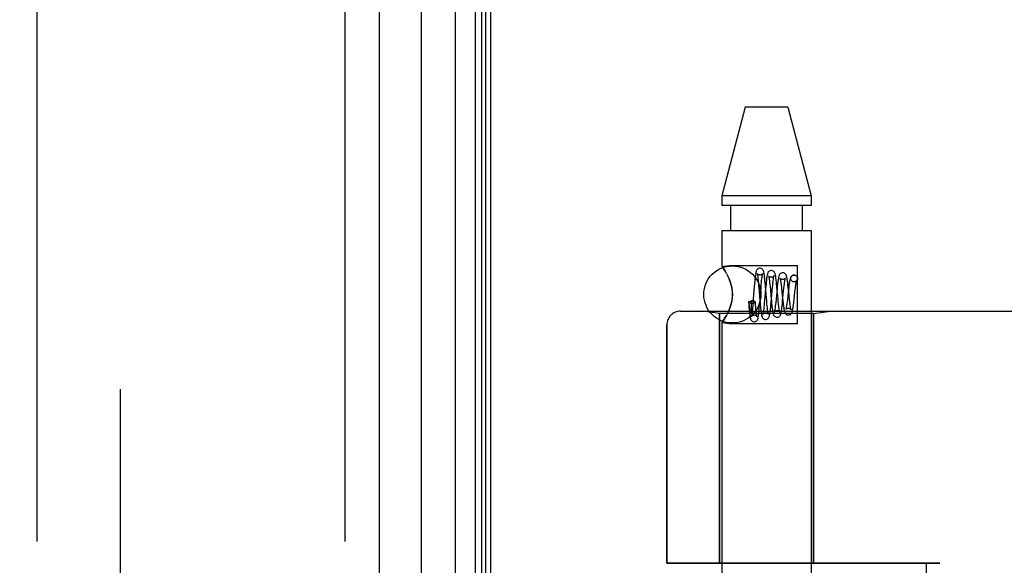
# Model space of a CAD drawing. Header units: inches. Extents: x 0 to 221, y 0 to 143.
# Tile 268 of 273: x 111.87 to 114.03, y 101.37 to 102.56. Entities that reach past the tile are written whole.
import ezdxf

# ---------------------------------------------------------------- set-up
doc = ezdxf.new("R2010")
doc.units = ezdxf.units.IN
doc.header["$LTSCALE"] = 12.142857
doc.header["$MEASUREMENT"] = 0
doc.linetypes.add('HIDDEN', pattern=[0.2, 0.1, -0.1])
doc.layers.get('0').update_dxf_attribs({"linetype": 'CONTINUOUS'})
for name, color, linetype in [('DEFAULT_2', 8, 'HIDDEN'), ('DIMENSIONS', 7, 'CONTINUOUS'), ('LEFTHAND_DOOR_ASSEMBLY', 7, 'CONTINUOUS'), ('RIGHTHAND_DOOR_ASSEMBLY', 7, 'CONTINUOUS')]:
    doc.layers.add(name, color=color, linetype=linetype)
doc.styles.get("Standard").update_dxf_attribs({"font": 'arial.ttf'})
doc.dimstyles.new('DIMSTYLE_1', dxfattribs={"dimtxt": 0.974026, "dimasz": 1.298701, "dimexe": 0.09, "dimexo": 0.07, "dimgap": 0.0375, "dimtad": 0, "dimtih": 1, "dimtoh": 1, "dimzin": 4, "dimdsep": 46, "dimtxsty": 'Standard', "dimblk": '_FILLED', "dimblk1": '_FILLED', "dimblk2": '_FILLED', "dimcen": 0.09, "dimadec": 3, "dimazin": 1, "dimtfac": 1, "dimtdec": 3, "dimtofl": 0, "dimtmove": 0, "dimatfit": 3, "dimldrblk": '_FILLED', "dimfxl": 0, "dimtolj": 1, "dimtzin": 4, "dimarcsym": 0})

# ---------------------------------------------------------------- blocks, each defined once
blk = doc.blocks.new('_FILLED')
at = {"color": 0, "linetype": 'ByBlock'}
blk.add_solid([(0, 0), (-1, 0.2), (-1, -0.2)], dxfattribs=at)
blk = doc.blocks.new('*D12')
at = {"layer": 'DIMENSIONS', "color": 2, "linetype": 'Continuous'}
for p, q in [((112.1014, 105.4456), (107.6322, 105.4456)), ((108.801, 105.4456), (108.801, 70.4196)), ((108.801, 33.4456), (108.801, 68.4716)), ((112.1124, 33.4456), (107.6322, 33.4456))]:
    blk.add_line(p, q, dxfattribs=at)
at = {"layer": 'DIMENSIONS', "color": 2, "linetype": 'Continuous', "xscale": 1.2987012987, "yscale": 1.2987012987, "zscale": 1.2987012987}
for p, rotation in [((108.801, 105.4456), 90), ((108.801, 33.4456), 270)]:
    blk.add_blockref('_FILLED', p, dxfattribs=dict(at, rotation=rotation))
at = {"layer": 'DIMENSIONS', "color": 2, "linetype": 'Continuous', "insert": (108.801, 69.9326), "char_height": 0.97403, "width": 3.40366, "attachment_point": 2, "line_spacing_factor": 0.9}
blk.add_mtext('72.00', dxfattribs=at)

msp = doc.modelspace()

# ---------------------------------------------------------------- linework, layer by layer
at = {"color": 3, "linetype": 'Continuous'}
msp.add_line((112.9065, 33.5496), (112.9065, 105.3416), dxfattribs=at)
at = {"layer": 'DEFAULT_2', "color": 8, "linetype": 'HIDDEN'}
msp.add_line((112.094, 104.18), (112.094, 34.7111), dxfattribs=at)
at = {"layer": 'LEFTHAND_DOOR_ASSEMBLY', "color": 8, "linetype": 'HIDDEN'}
for p, q in [((111.9115, 105.0606), (111.9115, 33.8306)), ((112.5865, 105.0606), (112.5865, 33.8306)), ((113.3218, 101.9218), (115.3855, 101.9218)), ((113.4075, 101.9166), (113.37, 101.9218)), ((113.6135, 101.9166), (113.651, 101.9218)), ((113.4075, 101.9166), (113.4075, 101.3706)), ((113.6135, 101.9166), (113.4075, 101.9166)), ((113.6135, 101.9166), (113.6135, 101.3706)), ((113.2918, 101.8918), (113.2918, 101.3706)), ((113.8905, 101.3706), (113.2918, 101.3706)), ((113.8605, 101.3706), (113.8605, 99.7706))]:
    msp.add_line(p, q, dxfattribs=at)
for centre, radius, start, end in [((113.3218, 101.8918), 0.03, 90, 180), ((113.3855, 103.8457), 2.7751, 270, 316.1116)]:
    msp.add_arc(centre, radius, start, end, dxfattribs=at)
at = {"layer": 'RIGHTHAND_DOOR_ASSEMBLY', "color": 7, "linetype": 'Continuous'}
for p, q in [((112.8288, 33.7802), (112.8288, 105.111)), ((112.8722, 105.102), (112.8722, 33.7892)), ((112.8859, 105.0953), (112.8859, 33.7959)), ((112.8946, 105.0929), (112.8946, 33.7983)), ((112.7536, 105.0826), (112.7536, 33.8086))]:
    msp.add_line(p, q, dxfattribs=at)
at = {"layer": 'RIGHTHAND_DOOR_ASSEMBLY', "color": 8, "linetype": 'HIDDEN'}
for p, q in [((111.9115, 105.0606), (111.9115, 33.8306)), ((112.5865, 105.0606), (112.5865, 33.8306)), ((113.464, 102.3686), (113.4125, 102.1745)), ((113.557, 102.3686), (113.464, 102.3686)), ((113.557, 102.3686), (113.6085, 102.1745)), ((113.4125, 102.1745), (113.4125, 102.1536)), ((113.6085, 102.1745), (113.4125, 102.1745)), ((113.6085, 102.1745), (113.6085, 102.1536)), ((113.6085, 102.1536), (113.4125, 102.1536)), ((113.432, 102.0986), (113.432, 102.1536)), ((113.589, 102.0986), (113.589, 102.1536)), ((113.4125, 102.0986), (113.4125, 102.02)), ((113.4125, 102.0986), (113.6085, 102.0986)), ((113.6085, 102.0986), (113.6085, 99.2506)), ((113.4125, 102.02), (113.4285, 102.0221)), ((113.4128, 102.0196), (113.4125, 102.02)), ((113.4285, 102.0221), (113.5785, 102.0221)), ((113.5785, 101.8951), (113.5785, 102.0221)), ((113.4285, 101.9925), (113.4256, 101.9988)), ((113.4919, 101.9913), (113.4923, 101.9873)), ((113.4923, 101.9873), (113.4927, 101.9829)), ((113.499, 101.9805), (113.4994, 101.985)), ((113.5076, 101.9841), (113.5071, 101.9894)), ((113.5325, 101.9816), (113.532, 101.9865)), ((113.5709, 101.9861), (113.5696, 101.9862)), ((113.571, 101.9861), (113.5696, 101.9862)), ((113.5724, 102.0009), (113.5709, 102.0011)), ((113.571, 102.0011), (113.5724, 102.0009)), ((113.4837, 101.9763), (113.4808, 101.9405)), ((113.4841, 101.9816), (113.4837, 101.9763)), ((113.4927, 101.9829), (113.4932, 101.9781)), ((113.4932, 101.9781), (113.4941, 101.9673)), ((113.4941, 101.9673), (113.4953, 101.9526)), ((113.4957, 101.939), (113.4984, 101.9731)), ((113.4984, 101.9731), (113.499, 101.9805)), ((113.5084, 101.9711), (113.5062, 101.9459)), ((113.5081, 101.9785), (113.5076, 101.9841)), ((113.509, 101.967), (113.5081, 101.9785)), ((113.5089, 101.9767), (113.5084, 101.9711)), ((113.5173, 101.9842), (113.5177, 101.9802)), ((113.5177, 101.9802), (113.5182, 101.9758)), ((113.5182, 101.9758), (113.5189, 101.9687)), ((113.5189, 101.9687), (113.52, 101.9557)), ((113.5207, 101.9413), (113.523, 101.9673)), ((113.523, 101.9673), (113.5237, 101.9751)), ((113.5237, 101.9751), (113.5241, 101.9798)), ((113.5335, 101.9709), (113.5313, 101.9481)), ((113.5331, 101.9764), (113.5325, 101.9816)), ((113.5341, 101.9651), (113.5331, 101.9764)), ((113.534, 101.9759), (113.5335, 101.9709)), ((113.5349, 101.9566), (113.5341, 101.9651)), ((113.5434, 101.9721), (113.5442, 101.9643)), ((113.5442, 101.9643), (113.5457, 101.9502)), ((113.5458, 101.9443), (113.548, 101.9669)), ((113.548, 101.9669), (113.5486, 101.972)), ((113.5584, 101.9687), (113.5561, 101.9477)), ((113.5581, 101.9743), (113.5575, 101.9798)), ((113.559, 101.9653), (113.5581, 101.9743)), ((113.56, 101.9561), (113.559, 101.9653)), ((113.571, 101.9473), (113.5728, 101.9636)), ((113.5728, 101.9636), (113.5733, 101.9686)), ((113.471, 101.942), (113.4715, 101.9362)), ((113.4714, 101.9428), (113.4717, 101.9401)), ((113.4778, 101.9406), (113.4778, 101.9444)), ((113.4785, 101.9444), (113.4778, 101.9444)), ((113.4865, 101.9358), (113.486, 101.9421)), ((113.4953, 101.9526), (113.4963, 101.9409)), ((113.5062, 101.9459), (113.5055, 101.9385)), ((113.5115, 101.9377), (113.5109, 101.9449)), ((113.52, 101.9557), (113.5211, 101.9447)), ((113.5211, 101.9447), (113.5216, 101.9392)), ((113.5313, 101.9481), (113.5306, 101.9413)), ((113.5359, 101.9462), (113.5349, 101.9566)), ((113.5363, 101.9415), (113.5359, 101.9462)), ((113.5368, 101.9372), (113.5363, 101.9415)), ((113.5457, 101.9502), (113.5463, 101.9447)), ((113.5463, 101.9447), (113.5469, 101.9394)), ((113.5561, 101.9477), (113.5555, 101.9431)), ((113.5609, 101.9476), (113.56, 101.9561)), ((113.5615, 101.9425), (113.5609, 101.9476)), ((113.3218, 101.9218), (115.3855, 101.9218)), ((113.4075, 101.9166), (113.37, 101.9218)), ((113.4256, 101.9183), (113.4285, 101.9246)), ((113.4715, 101.9362), (113.472, 101.9305)), ((113.4717, 101.9401), (113.4719, 101.9376)), ((113.4719, 101.9376), (113.4722, 101.9355)), ((113.472, 101.9305), (113.4725, 101.9253)), ((113.4722, 101.9355), (113.4724, 101.9335)), ((113.4724, 101.9335), (113.4726, 101.9318)), ((113.4726, 101.9318), (113.4728, 101.9303)), ((113.4728, 101.9303), (113.473, 101.9289)), ((113.4775, 101.9245), (113.4776, 101.9251)), ((113.4776, 101.9262), (113.4777, 101.927)), ((113.4777, 101.929), (113.4778, 101.9302)), ((113.4777, 101.928), (113.4777, 101.929)), ((113.4777, 101.927), (113.4777, 101.928)), ((113.4778, 101.9374), (113.4778, 101.9406)), ((113.4778, 101.9346), (113.4778, 101.9374)), ((113.4778, 101.933), (113.4778, 101.9346)), ((113.4778, 101.9315), (113.4778, 101.933)), ((113.4778, 101.9302), (113.4778, 101.9315)), ((113.4799, 101.9298), (113.4796, 101.9261)), ((113.4803, 101.9339), (113.4799, 101.9298)), ((113.4808, 101.9405), (113.4803, 101.9339)), ((113.4869, 101.9313), (113.4865, 101.9358)), ((113.4873, 101.9271), (113.4869, 101.9313)), ((113.4876, 101.9233), (113.4873, 101.9271)), ((113.4952, 101.9333), (113.4957, 101.939)), ((113.4963, 101.9409), (113.4968, 101.9355)), ((113.4968, 101.9355), (113.4973, 101.9304)), ((113.5055, 101.9385), (113.5051, 101.9341)), ((113.5119, 101.9333), (113.5115, 101.9377)), ((113.5123, 101.9294), (113.5119, 101.9333)), ((113.5202, 101.9356), (113.5207, 101.9413)), ((113.5216, 101.9392), (113.5222, 101.9341)), ((113.5306, 101.9413), (113.5301, 101.9372)), ((113.6135, 101.9166), (113.651, 101.9218)), ((113.4075, 101.3706), (113.4075, 101.9166)), ((113.6135, 101.9166), (113.4075, 101.9166)), ((113.6135, 101.3706), (113.6135, 101.9166)), ((113.2918, 101.3706), (113.2918, 101.8918)), ((113.4125, 101.8971), (113.4125, 99.2506)), ((113.4125, 101.8971), (113.4285, 101.8951)), ((113.4285, 101.8951), (113.5785, 101.8951)), ((113.2918, 101.3706), (113.8905, 101.3706)), ((113.8605, 101.3706), (113.8605, 99.7706))]:
    msp.add_line(p, q, dxfattribs=at)
at = {"layer": 'RIGHTHAND_DOOR_ASSEMBLY', "color": 3, "linetype": 'Continuous'}
msp.add_line((112.6615, 105.0606), (112.6615, 33.8306), dxfattribs=at)
at = {"layer": 'RIGHTHAND_DOOR_ASSEMBLY', "color": 8, "linetype": 'HIDDEN'}
for points in [[(113.4125, 102.02), (113.4128, 102.0196), (113.4138, 102.0183)], [(113.4227, 102.0044), (113.4199, 102.0092), (113.4174, 102.0131), (113.4153, 102.0162), (113.4138, 102.0183)], [(113.4153, 102.0162), (113.4174, 102.0131), (113.4199, 102.0092)], [(113.496, 102.0161), (113.495, 102.016), (113.4931, 102.0155), (113.4914, 102.0146), (113.49, 102.0134), (113.4892, 102.0123), (113.4886, 102.0112), (113.4881, 102.0102), (113.4878, 102.0092), (113.4875, 102.0082), (113.4873, 102.0071), (113.487, 102.0059), (113.4868, 102.0046), (113.4865, 102.0032), (113.4863, 102.0016), (113.486, 101.9999), (113.4858, 101.9981), (113.4856, 101.9961), (113.4853, 101.9939), (113.4851, 101.9917), (113.4849, 101.9893), (113.4846, 101.9868), (113.4841, 101.9816)], [(113.5071, 101.9894), (113.5068, 101.9918), (113.5065, 101.9942), (113.5063, 101.9964), (113.506, 101.9985), (113.5058, 102.0004), (113.5055, 102.0021), (113.5053, 102.0036), (113.505, 102.0051), (113.5048, 102.0063), (113.5045, 102.0075), (113.5043, 102.0085), (113.504, 102.0095), (113.5036, 102.0105), (113.5032, 102.0115), (113.5025, 102.0125), (113.5016, 102.0137), (113.5003, 102.0148), (113.4986, 102.0156), (113.4967, 102.0161), (113.4959, 102.0161)], [(113.5209, 102.0111), (113.52, 102.011), (113.518, 102.0105), (113.5163, 102.0095), (113.515, 102.0084), (113.5141, 102.0072), (113.5135, 102.0061), (113.513, 102.005), (113.5127, 102.004), (113.5124, 102.0029), (113.5121, 102.0017), (113.5118, 102.0003), (113.5115, 101.9989), (113.5113, 101.9973), (113.511, 101.9955), (113.5107, 101.9936), (113.5105, 101.9916), (113.5102, 101.9894), (113.5099, 101.9871), (113.5097, 101.9847), (113.5094, 101.9821), (113.5089, 101.9767)], [(113.532, 101.9865), (113.5318, 101.9888), (113.5315, 101.991), (113.5312, 101.993), (113.531, 101.9949), (113.5307, 101.9966), (113.5305, 101.9982), (113.5302, 101.9997), (113.5299, 102.001), (113.5297, 102.0022), (113.5294, 102.0033), (113.5291, 102.0044), (113.5287, 102.0054), (113.5282, 102.0064), (113.5276, 102.0075), (113.5266, 102.0087), (113.5252, 102.0098), (113.5235, 102.0106), (113.5217, 102.0111), (113.5209, 102.0111)], [(113.4227, 102.0044), (113.4256, 101.9988), (113.4285, 101.9925)], [(113.4285, 101.9246), (113.4302, 101.9289), (113.4317, 101.9333), (113.433, 101.9379), (113.4342, 101.9427), (113.4351, 101.9478), (113.4357, 101.9532), (113.4358, 101.9586), (113.4357, 101.964), (113.4351, 101.9693), (113.4342, 101.9744), (113.4331, 101.9792), (113.4317, 101.9838), (113.4302, 101.9883), (113.4285, 101.9925)], [(113.4285, 101.9925), (113.431, 101.9859), (113.4331, 101.9792), (113.4346, 101.9723), (113.4355, 101.9654), (113.4359, 101.9585), (113.4355, 101.9516), (113.4346, 101.9447), (113.433, 101.9379), (113.431, 101.9312), (113.4285, 101.9246)], [(113.4898, 102.0047), (113.4898, 102.0047), (113.4899, 102.0046), (113.49, 102.0043), (113.4901, 102.0038), (113.4902, 102.0032), (113.4904, 102.0024), (113.4905, 102.0014), (113.4907, 102.0004), (113.4909, 101.9991), (113.4911, 101.9978), (113.4913, 101.9963), (113.4915, 101.9948), (113.4917, 101.9931), (113.4919, 101.9913)], [(113.4959, 102.0011), (113.4948, 102.0012), (113.4934, 102.0016), (113.4921, 102.0022), (113.4911, 102.003), (113.4905, 102.0037), (113.4901, 102.0043), (113.4899, 102.0046), (113.4898, 102.0047)], [(113.5019, 102.0043), (113.502, 102.0046), (113.502, 102.0047), (113.502, 102.0047), (113.5019, 102.0044), (113.5015, 102.0039), (113.5008, 102.0031), (113.4997, 102.0022), (113.4983, 102.0015), (113.4967, 102.0011), (113.4959, 102.0011)], [(113.4994, 101.985), (113.4998, 101.9891), (113.5, 101.991), (113.5002, 101.9928), (113.5004, 101.9945), (113.5006, 101.9961), (113.5008, 101.9975), (113.5009, 101.9989), (113.5011, 102.0001), (113.5013, 102.0012), (113.5015, 102.0022), (113.5016, 102.003), (113.5018, 102.0037), (113.5019, 102.0042), (113.5019, 102.0043)], [(113.5149, 101.9996), (113.515, 101.9995), (113.5151, 101.9991), (113.5152, 101.9986), (113.5154, 101.9979), (113.5155, 101.9971), (113.5157, 101.9961), (113.5159, 101.995), (113.5161, 101.9938), (113.5163, 101.9925), (113.5165, 101.9911), (113.5167, 101.9895), (113.5169, 101.9878), (113.5171, 101.9861), (113.5173, 101.9842)], [(113.5209, 101.9961), (113.5199, 101.9962), (113.5184, 101.9966), (113.5172, 101.9972), (113.5162, 101.998), (113.5155, 101.9987), (113.5151, 101.9992), (113.515, 101.9995), (113.5149, 101.9996)], [(113.5268, 101.9991), (113.5269, 101.9994), (113.5269, 101.9996), (113.5268, 101.9993), (113.5264, 101.9988), (113.5257, 101.998), (113.5246, 101.9972), (113.5232, 101.9965), (113.5216, 101.9961), (113.5209, 101.9961)], [(113.5241, 101.9798), (113.5246, 101.9841), (113.5248, 101.9861), (113.525, 101.988), (113.5252, 101.9898), (113.5254, 101.9914), (113.5257, 101.9929), (113.5259, 101.9943), (113.5261, 101.9955), (113.5262, 101.9966), (113.5264, 101.9976), (113.5266, 101.9984), (113.5267, 101.999), (113.5268, 101.9991)], [(113.5459, 102.0061), (113.545, 102.006), (113.543, 102.0055), (113.5413, 102.0046), (113.54, 102.0034), (113.539, 102.0022), (113.5384, 102.001), (113.5379, 101.9998), (113.5375, 101.9986), (113.5371, 101.9971), (113.5367, 101.9955), (113.5364, 101.9937), (113.536, 101.9918), (113.5357, 101.9898), (113.5354, 101.9876), (113.5351, 101.9854), (113.5348, 101.9831), (113.5346, 101.9808), (113.534, 101.9759)], [(113.54, 101.9945), (113.5401, 101.9943), (113.5402, 101.9939), (113.5404, 101.9933), (113.5405, 101.9926), (113.5407, 101.9916), (113.541, 101.9905), (113.5412, 101.9893), (113.5414, 101.9879), (113.5416, 101.9864), (113.5419, 101.9847), (113.5421, 101.9829), (113.5423, 101.981), (113.5426, 101.9789)], [(113.5459, 101.9911), (113.545, 101.9912), (113.5435, 101.9915), (113.5423, 101.9921), (113.5413, 101.9928), (113.5407, 101.9935), (113.5402, 101.9941), (113.5401, 101.9944), (113.54, 101.9945)], [(113.5575, 101.9798), (113.5572, 101.9824), (113.5568, 101.9848), (113.5566, 101.987), (113.5563, 101.9891), (113.556, 101.991), (113.5557, 101.9928), (113.5554, 101.9943), (113.5551, 101.9958), (113.5548, 101.9971), (113.5545, 101.9982), (113.5541, 101.9993), (113.5538, 102.0004), (113.5533, 102.0014), (113.5526, 102.0026), (113.5516, 102.0037), (113.5502, 102.0048), (113.5485, 102.0056), (113.5467, 102.0061), (113.5459, 102.0061)], [(113.5516, 101.9939), (113.5517, 101.9942), (113.5518, 101.9945), (113.5518, 101.9945), (113.5517, 101.9942), (113.5513, 101.9937), (113.5505, 101.9929), (113.5494, 101.9921), (113.548, 101.9914), (113.5465, 101.9911), (113.5459, 101.9911)], [(113.5486, 101.972), (113.5491, 101.9768), (113.5493, 101.979), (113.5496, 101.9812), (113.5498, 101.9831), (113.5501, 101.985), (113.5503, 101.9867), (113.5505, 101.9883), (113.5508, 101.9897), (113.551, 101.9909), (113.5512, 101.992), (113.5514, 101.993), (113.5516, 101.9937), (113.5516, 101.9939)], [(113.5709, 102.0011), (113.57, 102.001), (113.5681, 102.0005), (113.5663, 101.9996), (113.5649, 101.9984), (113.564, 101.9972), (113.5633, 101.996), (113.5628, 101.9948), (113.5624, 101.9936), (113.562, 101.9923), (113.5617, 101.9909), (113.5613, 101.9893), (113.561, 101.9876), (113.5607, 101.9857), (113.5603, 101.9836), (113.56, 101.9814), (113.5597, 101.979), (113.5594, 101.9766), (113.559, 101.974), (113.5584, 101.9687)], [(113.5696, 101.9862), (113.569, 101.9864), (113.5673, 101.9871), (113.5657, 101.9883), (113.5645, 101.9898), (113.5638, 101.9917), (113.5635, 101.9936), (113.5638, 101.9955), (113.5645, 101.9973), (113.5657, 101.9989), (113.5673, 102.0001), (113.569, 102.0008), (113.571, 102.0011)], [(113.5766, 101.9893), (113.5767, 101.9894), (113.5766, 101.9892), (113.5763, 101.9888), (113.5758, 101.9882), (113.5748, 101.9873), (113.5734, 101.9866), (113.5718, 101.9862), (113.5709, 101.9861)], [(113.5724, 102.0009), (113.573, 102.0008), (113.5747, 102.0001), (113.5763, 101.9989), (113.5775, 101.9973), (113.5782, 101.9955), (113.5785, 101.9936), (113.5782, 101.9917), (113.5775, 101.9898), (113.5763, 101.9883), (113.5747, 101.9871), (113.573, 101.9864), (113.571, 101.9861)], [(113.5733, 101.9686), (113.5739, 101.9731), (113.5742, 101.9752), (113.5744, 101.9772), (113.5747, 101.9791), (113.5749, 101.9809), (113.5752, 101.9825), (113.5754, 101.9839), (113.5757, 101.9852), (113.5759, 101.9864), (113.5761, 101.9874), (113.5763, 101.9882), (113.5765, 101.9888), (113.5766, 101.9892), (113.5766, 101.9893)], [(113.5109, 101.9449), (113.5097, 101.9583), (113.5095, 101.9612), (113.509, 101.967)], [(113.5426, 101.9789), (113.5431, 101.9745), (113.5434, 101.9721)], [(113.4714, 101.9428), (113.4711, 101.9422), (113.471, 101.942)], [(113.471, 101.942), (113.4711, 101.9417), (113.4716, 101.9412), (113.4724, 101.9407), (113.4736, 101.9403), (113.4751, 101.94), (113.4767, 101.9398), (113.4785, 101.9397)], [(113.4714, 101.9428), (113.4731, 101.9432), (113.4747, 101.9435), (113.4762, 101.9439), (113.4778, 101.9444)], [(113.486, 101.9421), (113.4857, 101.9427), (113.485, 101.9432), (113.4838, 101.9437), (113.4822, 101.9441), (113.4805, 101.9443), (113.4785, 101.9444)], [(113.4785, 101.9397), (113.4805, 101.9398), (113.4822, 101.9401), (113.4838, 101.9404), (113.485, 101.9409), (113.4857, 101.9415), (113.486, 101.9421), (113.486, 101.9421)], [(113.5334, 101.9086), (113.5342, 101.9086), (113.5361, 101.9091), (113.5378, 101.9099), (113.5392, 101.9111), (113.5401, 101.9122), (113.5408, 101.9134), (113.5413, 101.9146), (113.5417, 101.9157), (113.5421, 101.917), (113.5424, 101.9184), (113.5428, 101.92), (113.5431, 101.9218), (113.5434, 101.9237), (113.5437, 101.9259), (113.544, 101.9282), (113.5443, 101.9307), (113.5446, 101.9332), (113.5449, 101.9359), (113.5452, 101.9387), (113.5458, 101.9443)], [(113.5555, 101.9431), (113.555, 101.9389), (113.5548, 101.937), (113.5545, 101.9353), (113.5543, 101.9336), (113.554, 101.9321), (113.5538, 101.9307), (113.5536, 101.9294), (113.5534, 101.9283), (113.5532, 101.9273), (113.553, 101.9266), (113.5528, 101.9259), (113.5528, 101.9257)], [(113.5584, 101.9136), (113.5592, 101.9136), (113.561, 101.914), (113.5627, 101.9149), (113.5641, 101.916), (113.5651, 101.9171), (113.5658, 101.9182), (113.5663, 101.9193), (113.5667, 101.9203), (113.567, 101.9214), (113.5673, 101.9226), (113.5676, 101.9239), (113.5679, 101.9253), (113.5682, 101.9269), (113.5685, 101.9286), (113.5688, 101.9305), (113.5691, 101.9326), (113.5695, 101.9348), (113.5698, 101.9371), (113.5701, 101.9395), (113.5704, 101.942), (113.571, 101.9473)], [(113.5642, 101.9253), (113.5642, 101.9254), (113.5641, 101.9257), (113.5639, 101.9263), (113.5637, 101.9272), (113.5635, 101.9282), (113.5633, 101.9294), (113.563, 101.9307), (113.5628, 101.9323), (113.5625, 101.934), (113.5623, 101.9359), (113.562, 101.9379), (113.5617, 101.9401), (113.5615, 101.9425)], [(113.4285, 101.9246), (113.4256, 101.9183), (113.4227, 101.9128), (113.4199, 101.908), (113.4174, 101.9041), (113.4153, 101.901)], [(113.4725, 101.9253), (113.4727, 101.9229), (113.4729, 101.9206), (113.4732, 101.9185), (113.4734, 101.9165), (113.4736, 101.9146), (113.4739, 101.9129), (113.4741, 101.9114), (113.4743, 101.91), (113.4746, 101.9087), (113.4748, 101.9075), (113.4751, 101.9064), (113.4753, 101.9054), (113.4757, 101.9045), (113.4761, 101.9035), (113.4767, 101.9024), (113.4775, 101.9013), (113.4788, 101.9001), (113.4805, 101.8992), (113.4825, 101.8987), (113.4835, 101.8986)], [(113.473, 101.9289), (113.4731, 101.9283), (113.4732, 101.9277), (113.4733, 101.9271), (113.4734, 101.9266), (113.4735, 101.9261), (113.4736, 101.9256), (113.4736, 101.9252), (113.4737, 101.9248), (113.4738, 101.9244), (113.4739, 101.924), (113.4739, 101.9237), (113.474, 101.9233), (113.4741, 101.923), (113.4742, 101.9227), (113.4742, 101.9225), (113.4743, 101.9222), (113.4743, 101.922), (113.4744, 101.9217), (113.4745, 101.9215), (113.4745, 101.9213), (113.4746, 101.9211), (113.4747, 101.9208), (113.4747, 101.9207), (113.4748, 101.9205), (113.4749, 101.9203), (113.4749, 101.9201), (113.475, 101.9199), (113.4751, 101.9198), (113.4751, 101.9196), (113.4752, 101.9195), (113.4753, 101.9193), (113.4753, 101.9192), (113.4754, 101.9191), (113.4755, 101.919), (113.4755, 101.9189), (113.4756, 101.9188), (113.4757, 101.9187), (113.4758, 101.9186), (113.4759, 101.9186), (113.476, 101.9185), (113.4761, 101.9185), (113.4762, 101.9186), (113.4764, 101.9187), (113.4765, 101.9188), (113.4766, 101.919), (113.4767, 101.9192), (113.4768, 101.9193), (113.4768, 101.9195), (113.4769, 101.9197), (113.4769, 101.9198), (113.477, 101.92), (113.477, 101.9201), (113.477, 101.9202), (113.4771, 101.9204), (113.4771, 101.9205), (113.4771, 101.9206), (113.4771, 101.9208), (113.4772, 101.9209), (113.4772, 101.921), (113.4772, 101.9211), (113.4772, 101.9213), (113.4772, 101.9214), (113.4773, 101.9215), (113.4773, 101.9217), (113.4773, 101.9218), (113.4773, 101.922), (113.4773, 101.9221), (113.4773, 101.9223), (113.4774, 101.9225), (113.4774, 101.9227), (113.4774, 101.9228), (113.4774, 101.923), (113.4774, 101.9233), (113.4775, 101.9235), (113.4775, 101.9237), (113.4775, 101.924), (113.4775, 101.9245)], [(113.4796, 101.9261), (113.4792, 101.9227), (113.479, 101.9211), (113.4789, 101.9196), (113.4787, 101.9182), (113.4785, 101.9169), (113.4784, 101.9157), (113.4782, 101.9145), (113.478, 101.9135), (113.4779, 101.9126), (113.4778, 101.9118), (113.4776, 101.9112), (113.4775, 101.9106), (113.4774, 101.9102), (113.4774, 101.9101)], [(113.4776, 101.9251), (113.4776, 101.9255), (113.4776, 101.9262)], [(113.4834, 101.8986), (113.4843, 101.8986), (113.4861, 101.8991), (113.4878, 101.8999), (113.4891, 101.901), (113.49, 101.9022), (113.4907, 101.9032), (113.4911, 101.9042), (113.4915, 101.9052), (113.4918, 101.9061), (113.492, 101.9072), (113.4923, 101.9084), (113.4925, 101.9096), (113.4927, 101.911), (113.493, 101.9126), (113.4932, 101.9143), (113.4935, 101.9162), (113.4937, 101.9182), (113.494, 101.9204), (113.4942, 101.9228), (113.4945, 101.9252), (113.4947, 101.9278), (113.4952, 101.9333)], [(113.4896, 101.9099), (113.4896, 101.9099), (113.4895, 101.9101), (113.4894, 101.9105), (113.4893, 101.911), (113.4892, 101.9117), (113.489, 101.9125), (113.4889, 101.9134), (113.4887, 101.9144), (113.4885, 101.9156), (113.4884, 101.9169), (113.4882, 101.9183), (113.488, 101.9199), (113.4878, 101.9215), (113.4876, 101.9233)], [(113.4973, 101.9304), (113.4975, 101.928), (113.4977, 101.9258), (113.498, 101.9237), (113.4982, 101.9217), (113.4985, 101.9198), (113.4987, 101.9181), (113.499, 101.9166), (113.4992, 101.9151), (113.4994, 101.9138), (113.4997, 101.9126), (113.5, 101.9116), (113.5003, 101.9105), (113.5006, 101.9096), (113.501, 101.9085), (113.5016, 101.9074), (113.5025, 101.9063), (113.5038, 101.9051), (113.5056, 101.9042), (113.5075, 101.9036), (113.5084, 101.9036)], [(113.5051, 101.9341), (113.5047, 101.93), (113.5044, 101.9282), (113.5042, 101.9264), (113.504, 101.9248), (113.5038, 101.9232), (113.5037, 101.9218), (113.5035, 101.9205), (113.5033, 101.9193), (113.5031, 101.9183), (113.5029, 101.9173), (113.5028, 101.9166), (113.5026, 101.9159), (113.5025, 101.9154), (113.5025, 101.9153)], [(113.5084, 101.9036), (113.5093, 101.9036), (113.5111, 101.9041), (113.5128, 101.9049), (113.5141, 101.906), (113.5151, 101.9072), (113.5157, 101.9083), (113.5162, 101.9093), (113.5166, 101.9103), (113.5169, 101.9114), (113.5172, 101.9126), (113.5175, 101.9139), (113.5177, 101.9154), (113.518, 101.917), (113.5183, 101.9188), (113.5185, 101.9208), (113.5188, 101.9229), (113.5191, 101.9252), (113.5194, 101.9276), (113.5196, 101.9302), (113.5202, 101.9356)], [(113.5145, 101.915), (113.5145, 101.915), (113.5144, 101.9153), (113.5143, 101.9157), (113.5142, 101.9163), (113.514, 101.917), (113.5138, 101.9179), (113.5137, 101.9189), (113.5135, 101.92), (113.5133, 101.9213), (113.5131, 101.9227), (113.5129, 101.9242), (113.5127, 101.9258), (113.5125, 101.9275), (113.5123, 101.9294)], [(113.5222, 101.9341), (113.5224, 101.9317), (113.5227, 101.9293), (113.523, 101.9271), (113.5233, 101.9251), (113.5236, 101.9232), (113.5238, 101.9215), (113.5241, 101.9199), (113.5244, 101.9184), (113.5247, 101.9171), (113.5251, 101.9159), (113.5255, 101.9148), (113.5259, 101.9137), (113.5266, 101.9125), (113.5275, 101.9113), (113.5288, 101.9101), (113.5305, 101.9092), (113.5325, 101.9086), (113.5334, 101.9086)], [(113.5276, 101.9205), (113.5275, 101.9203), (113.5275, 101.9201), (113.5275, 101.9202), (113.5277, 101.9205), (113.5281, 101.9211), (113.5288, 101.9218), (113.5297, 101.9225), (113.531, 101.9231), (113.5324, 101.9235), (113.5334, 101.9236)], [(113.5301, 101.9372), (113.5297, 101.9335), (113.5295, 101.9317), (113.5293, 101.9301), (113.5291, 101.9286), (113.5289, 101.9272), (113.5287, 101.9259), (113.5285, 101.9247), (113.5283, 101.9236), (113.5281, 101.9227), (113.5279, 101.9218), (113.5278, 101.9212), (113.5276, 101.9206), (113.5276, 101.9205)], [(113.5334, 101.9236), (113.5344, 101.9235), (113.5361, 101.923), (113.5375, 101.9222), (113.5385, 101.9214), (113.5391, 101.9207), (113.5393, 101.9203), (113.5394, 101.9201), (113.5394, 101.9201)], [(113.5394, 101.9201), (113.5394, 101.9202), (113.5393, 101.9205), (113.5391, 101.9209), (113.539, 101.9215), (113.5388, 101.9223), (113.5386, 101.9232), (113.5385, 101.9243), (113.5383, 101.9255), (113.5381, 101.9268), (113.5379, 101.9283), (113.5376, 101.9298), (113.5374, 101.9315), (113.5372, 101.9333), (113.537, 101.9352), (113.5368, 101.9372)], [(113.5469, 101.9394), (113.5472, 101.9369), (113.5475, 101.9345), (113.5478, 101.9323), (113.5481, 101.9302), (113.5484, 101.9283), (113.5487, 101.9265), (113.549, 101.9249), (113.5493, 101.9234), (113.5497, 101.9221), (113.55, 101.9209), (113.5504, 101.9197), (113.5509, 101.9186), (113.5515, 101.9174), (113.5525, 101.9163), (113.5538, 101.9151), (113.5556, 101.9141), (113.5575, 101.9136), (113.5584, 101.9136)], [(113.5528, 101.9257), (113.5527, 101.9255), (113.5526, 101.9253), (113.5526, 101.9253), (113.5528, 101.9256), (113.5532, 101.9262), (113.5539, 101.9269), (113.5549, 101.9276), (113.5562, 101.9282), (113.5578, 101.9285), (113.5584, 101.9286)], [(113.5584, 101.9286), (113.5593, 101.9285), (113.561, 101.9281), (113.5624, 101.9273), (113.5633, 101.9265), (113.5639, 101.9258), (113.5642, 101.9254), (113.5642, 101.9252), (113.5642, 101.9253)], [(113.4138, 101.8989), (113.4128, 101.8976), (113.4125, 101.8971)], [(113.4128, 101.8976), (113.4138, 101.8989), (113.4153, 101.901), (113.4174, 101.9041), (113.4199, 101.908), (113.4227, 101.9128)], [(113.4774, 101.9101), (113.4773, 101.91), (113.4773, 101.9099), (113.4773, 101.91), (113.4775, 101.9104), (113.4779, 101.9109), (113.4786, 101.9117), (113.4796, 101.9124), (113.4809, 101.9131), (113.4824, 101.9135), (113.4834, 101.9136)], [(113.4834, 101.9136), (113.4844, 101.9135), (113.4862, 101.913), (113.4877, 101.9122), (113.4887, 101.9112), (113.4892, 101.9105), (113.4895, 101.9101), (113.4896, 101.9099)], [(113.5025, 101.9153), (113.5024, 101.9151), (113.5024, 101.915), (113.5024, 101.9151), (113.5026, 101.9154), (113.503, 101.916), (113.5036, 101.9167), (113.5046, 101.9174), (113.5059, 101.9181), (113.5074, 101.9185), (113.5084, 101.9186)], [(113.5084, 101.9186), (113.5094, 101.9185), (113.5112, 101.918), (113.5126, 101.9172), (113.5136, 101.9163), (113.5142, 101.9156), (113.5144, 101.9151), (113.5145, 101.915), (113.5145, 101.915)]]:
    msp.add_lwpolyline(points, dxfattribs=at)
msp.add_circle((113.4355, 101.9586), 0.0625, dxfattribs=at)
for centre, radius, start, end in [((113.3218, 101.8918), 0.03, 90, 180), ((113.3855, 103.8457), 2.7751, 270, 316.1116)]:
    msp.add_arc(centre, radius, start, end, dxfattribs=at)

# ---------------------------------------------------------------- dimensions: what is measured, and where the dimension line sits
at = {"layer": 'DIMENSIONS', "color": 2, "linetype": 'Continuous'}
dim = msp.add_linear_dim(base=(108.801, 105.4456), p1=(112.1824, 33.4456), p2=(112.1714, 105.4456), angle=90, dimstyle='DIMSTYLE_1', dxfattribs=at)
dim.commit()
dim.dimension.update_dxf_attribs({"geometry": '*D12', "text_midpoint": (108.8007, 69.4402), "dimtype": 160})

doc.saveas('drawing.dxf')
